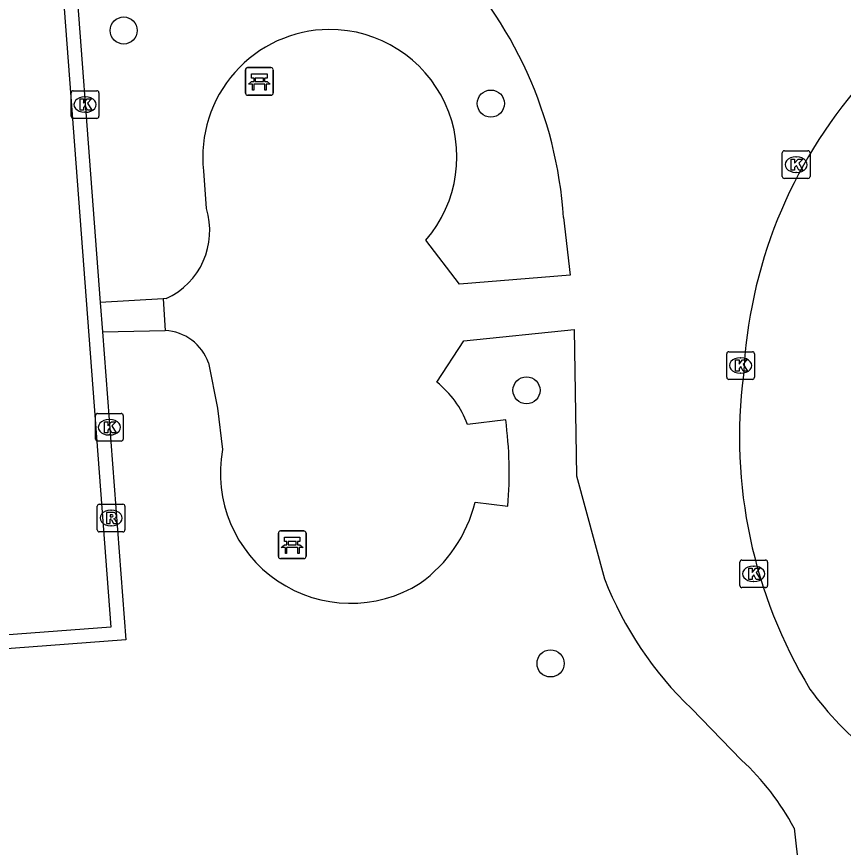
# Model space of a CAD drawing. Extents: x 160732 to 162105, y 387428 to 388479.
# Drawn here: x 160829 to 160858.88, y 387551.51 to 387581.55 of the extents above; entities that cross this region are included whole.
import ezdxf

# ---------------------------------------------------------------- set-up
doc = ezdxf.new("R2010")
doc.units = 0
for name, color, linetype in [('IMGEO_Bank', 7, 'Continuous'), ('IMGEO_Boom', 7, 'Continuous'), ('IMGEO_Kolk', 7, 'Continuous'), ('IMGEO_Rioolput', 7, 'Continuous'), ('IMGEO_Voetpad_op_trap', 7, 'Continuous'), ('IMGEO_Voetpad_open', 7, 'Continuous')]:
    doc.layers.add(name, color=color, linetype=linetype)

msp = doc.modelspace()

# ---------------------------------------------------------------- linework, layer by layer
at = {"layer": 'IMGEO_Bank'}
for p, q in [((160837.276, 387578.777), (160837.276, 387579.618)), ((160837.276, 387579.618), (160837.276, 387578.777)), ((160837.351, 387579.702), (160838.192, 387579.702)), ((160838.192, 387579.702), (160837.351, 387579.702)), ((160838.276, 387579.627), (160838.276, 387578.786)), ((160838.276, 387578.786), (160838.276, 387579.627)), ((160837.585, 387579.208), (160837.585, 387579.314)), ((160837.629, 387579.314), (160837.629, 387579.208)), ((160837.917, 387579.32), (160837.635, 387579.32)), ((160837.923, 387579.208), (160837.923, 387579.314)), ((160837.967, 387579.314), (160837.967, 387579.208)), ((160837.973, 387579.1), (160837.58, 387579.1)), ((160837.635, 387579.202), (160837.917, 387579.202)), ((160838.201, 387578.702), (160837.36, 387578.702)), ((160837.36, 387578.702), (160838.201, 387578.702)), ((160838.463, 387562.025), (160838.463, 387562.866)), ((160838.463, 387562.866), (160838.463, 387562.025)), ((160838.538, 387562.95), (160839.379, 387562.95)), ((160839.379, 387562.95), (160838.538, 387562.95)), ((160839.463, 387562.875), (160839.463, 387562.034)), ((160839.463, 387562.034), (160839.463, 387562.875)), ((160838.772, 387562.456), (160838.772, 387562.562)), ((160838.816, 387562.562), (160838.816, 387562.456)), ((160839.104, 387562.568), (160838.822, 387562.568)), ((160839.11, 387562.456), (160839.11, 387562.562)), ((160839.154, 387562.562), (160839.154, 387562.456)), ((160839.16, 387562.348), (160838.767, 387562.348)), ((160838.822, 387562.45), (160839.104, 387562.45)), ((160839.388, 387561.95), (160838.547, 387561.95)), ((160838.547, 387561.95), (160839.388, 387561.95))]:
    msp.add_line(p, q, dxfattribs=at)
for points in [[(160837.579, 387579.32), (160837.493, 387579.32), (160837.493, 387579.481), (160838.056, 387579.481), (160838.056, 387579.32), (160837.973, 387579.32)], [(160837.523, 387579.1), (160837.381, 387579.1), (160837.493, 387579.202), (160837.579, 387579.202)], [(160837.573, 387579.093), (160837.573, 387578.886), (160837.53, 387578.886), (160837.53, 387579.093)], [(160837.973, 387579.202), (160838.056, 387579.202), (160838.168, 387579.1), (160838.029, 387579.1)], [(160838.023, 387579.093), (160838.023, 387578.886), (160837.979, 387578.886), (160837.979, 387579.093)], [(160838.766, 387562.568), (160838.68, 387562.568), (160838.68, 387562.729), (160839.243, 387562.729), (160839.243, 387562.568), (160839.16, 387562.568)], [(160838.71, 387562.348), (160838.568, 387562.348), (160838.68, 387562.45), (160838.766, 387562.45)], [(160838.76, 387562.341), (160838.76, 387562.134), (160838.717, 387562.134), (160838.717, 387562.341)], [(160839.16, 387562.45), (160839.243, 387562.45), (160839.355, 387562.348), (160839.216, 387562.348)], [(160839.21, 387562.341), (160839.21, 387562.134), (160839.166, 387562.134), (160839.166, 387562.341)]]:
    msp.add_lwpolyline(points, dxfattribs=at)
for centre, radius, start, end in [((160837.354, 387579.624), 0.0779, 92.4484, 184.2845), ((160837.354, 387579.624), 0.0779, 92.4484, 184.2845), ((160838.198, 387579.624), 0.0779, 2.4484, 94.2845), ((160838.198, 387579.624), 0.0779, 2.4484, 94.2845), ((160837.578, 387579.313), 0.00671, 2.8957, 87.1043), ((160837.635, 387579.313), 0.00671, 92.8957, 177.1043), ((160837.917, 387579.313), 0.00671, 2.8957, 87.1043), ((160837.974, 387579.313), 0.00671, 92.8957, 177.1043), ((160837.523, 387579.093), 0.00671, 2.8957, 87.1043), ((160837.58, 387579.093), 0.00671, 92.8957, 177.1043), ((160837.578, 387579.209), 0.00671, 272.8957, 357.1043), ((160837.635, 387579.209), 0.00671, 182.8957, 267.1043), ((160837.917, 387579.209), 0.00671, 272.8957, 357.1043), ((160837.974, 387579.209), 0.00671, 182.8957, 267.1043), ((160837.972, 387579.093), 0.00671, 2.8957, 87.1043), ((160838.029, 387579.093), 0.00671, 92.8957, 177.1043), ((160837.354, 387578.78), 0.0779, 182.4484, 274.2845), ((160837.354, 387578.78), 0.0779, 182.4484, 274.2845), ((160838.198, 387578.78), 0.0779, 272.4484, 4.2845), ((160838.198, 387578.78), 0.0779, 272.4484, 4.2845), ((160838.541, 387562.872), 0.0779, 92.4484, 184.2845), ((160838.541, 387562.872), 0.0779, 92.4484, 184.2845), ((160839.385, 387562.872), 0.0779, 2.4484, 94.2845), ((160839.385, 387562.872), 0.0779, 2.4484, 94.2845), ((160838.765, 387562.561), 0.00671, 2.8957, 87.1043), ((160838.822, 387562.561), 0.00671, 92.8957, 177.1043), ((160839.104, 387562.561), 0.00671, 2.8957, 87.1043), ((160839.161, 387562.561), 0.00671, 92.8957, 177.1043), ((160838.71, 387562.341), 0.00671, 2.8957, 87.1043), ((160838.767, 387562.341), 0.00671, 92.8957, 177.1043), ((160838.765, 387562.457), 0.00671, 272.8957, 357.1043), ((160838.822, 387562.457), 0.00671, 182.8957, 267.1043), ((160839.104, 387562.457), 0.00671, 272.8957, 357.1043), ((160839.161, 387562.457), 0.00671, 182.8957, 267.1043), ((160839.159, 387562.341), 0.00671, 2.8957, 87.1043), ((160839.216, 387562.341), 0.00671, 92.8957, 177.1043), ((160838.541, 387562.028), 0.0779, 182.4484, 274.2845), ((160838.541, 387562.028), 0.0779, 182.4484, 274.2845), ((160839.385, 387562.028), 0.0779, 272.4484, 4.2845), ((160839.385, 387562.028), 0.0779, 272.4484, 4.2845)]:
    msp.add_arc(centre, radius, start, end, dxfattribs=at)
at = {"layer": 'IMGEO_Boom'}
for centre in [(160832.875, 387581.044), (160846.142, 387578.402), (160847.431, 387568.035), (160848.299, 387558.161)]:
    msp.add_circle(centre, 0.489, dxfattribs=at)
at = {"layer": 'IMGEO_Kolk'}
for p, q in [((160830.977, 387577.941), (160830.977, 387578.793)), ((160831.052, 387578.867), (160831.904, 387578.867)), ((160831.978, 387578.793), (160831.978, 387577.941)), ((160831.465, 387578.647), (160831.49, 387578.647)), ((160831.904, 387577.867), (160831.052, 387577.867)), ((160831.488, 387578.087), (160831.463, 387578.087)), ((160856.675, 387575.767), (160856.675, 387576.619)), ((160856.75, 387576.693), (160857.602, 387576.693)), ((160857.676, 387576.619), (160857.676, 387575.767)), ((160857.163, 387576.473), (160857.188, 387576.473)), ((160857.186, 387575.913), (160857.161, 387575.913)), ((160857.602, 387575.693), (160856.75, 387575.693)), ((160854.742, 387569.432), (160855.594, 387569.432)), ((160854.667, 387568.506), (160854.667, 387569.358)), ((160855.155, 387569.212), (160855.18, 387569.212)), ((160855.668, 387569.358), (160855.668, 387568.506)), ((160855.178, 387568.652), (160855.153, 387568.652)), ((160855.594, 387568.432), (160854.742, 387568.432)), ((160831.856, 387566.275), (160831.856, 387567.127)), ((160831.931, 387567.201), (160832.783, 387567.201)), ((160832.857, 387567.127), (160832.857, 387566.275)), ((160832.344, 387566.981), (160832.369, 387566.981)), ((160832.367, 387566.421), (160832.342, 387566.421)), ((160832.783, 387566.201), (160831.931, 387566.201)), ((160855.214, 387561.901), (160856.066, 387561.901)), ((160855.139, 387560.975), (160855.139, 387561.827)), ((160855.627, 387561.681), (160855.652, 387561.681)), ((160856.14, 387561.827), (160856.14, 387560.975)), ((160855.65, 387561.121), (160855.625, 387561.121)), ((160856.066, 387560.901), (160855.214, 387560.901))]:
    msp.add_line(p, q, dxfattribs=at)
for points in [[(160830.977, 387577.941), (160830.977, 387578.793)], [(160831.052, 387578.867), (160831.904, 387578.867)], [(160831.978, 387578.793), (160831.978, 387577.941)], [(160831.298, 387578.567), (160831.421, 387578.567), (160831.421, 387578.416), (160831.551, 387578.567), (160831.715, 387578.567), (160831.569, 387578.416), (160831.722, 387578.167), (160831.57, 387578.167), (160831.485, 387578.331), (160831.421, 387578.264), (160831.421, 387578.167), (160831.298, 387578.167), (160831.298, 387578.567)], [(160831.904, 387577.867), (160831.052, 387577.867)], [(160856.675, 387575.767), (160856.675, 387576.619)], [(160856.75, 387576.693), (160857.602, 387576.693)], [(160857.676, 387576.619), (160857.676, 387575.767)], [(160856.996, 387576.393), (160857.119, 387576.393), (160857.119, 387576.242), (160857.249, 387576.393), (160857.413, 387576.393), (160857.267, 387576.242), (160857.42, 387575.993), (160857.268, 387575.993), (160857.183, 387576.157), (160857.119, 387576.09), (160857.119, 387575.993), (160856.996, 387575.993), (160856.996, 387576.393)], [(160857.602, 387575.693), (160856.75, 387575.693)], [(160854.742, 387569.432), (160855.594, 387569.432)], [(160854.667, 387568.506), (160854.667, 387569.358)], [(160854.988, 387569.132), (160855.111, 387569.132), (160855.111, 387568.981), (160855.241, 387569.132), (160855.405, 387569.132), (160855.259, 387568.981), (160855.412, 387568.732), (160855.26, 387568.732), (160855.175, 387568.896), (160855.111, 387568.829), (160855.111, 387568.732), (160854.988, 387568.732), (160854.988, 387569.132)], [(160855.668, 387569.358), (160855.668, 387568.506)], [(160855.594, 387568.432), (160854.742, 387568.432)], [(160831.856, 387566.275), (160831.856, 387567.127)], [(160831.931, 387567.201), (160832.783, 387567.201)], [(160832.857, 387567.127), (160832.857, 387566.275)], [(160832.177, 387566.901), (160832.3, 387566.901), (160832.3, 387566.75), (160832.43, 387566.901), (160832.594, 387566.901), (160832.448, 387566.75), (160832.601, 387566.501), (160832.449, 387566.501), (160832.364, 387566.665), (160832.3, 387566.598), (160832.3, 387566.501), (160832.177, 387566.501), (160832.177, 387566.901)], [(160832.783, 387566.201), (160831.931, 387566.201)], [(160855.214, 387561.901), (160856.066, 387561.901)], [(160855.139, 387560.975), (160855.139, 387561.827)], [(160855.46, 387561.601), (160855.583, 387561.601), (160855.583, 387561.45), (160855.713, 387561.601), (160855.877, 387561.601), (160855.731, 387561.45), (160855.884, 387561.201), (160855.732, 387561.201), (160855.647, 387561.365), (160855.583, 387561.298), (160855.583, 387561.201), (160855.46, 387561.201), (160855.46, 387561.601)], [(160856.14, 387561.827), (160856.14, 387560.975)], [(160856.066, 387560.901), (160855.214, 387560.901)]]:
    msp.add_lwpolyline(points, dxfattribs=at)
for centre, start, end in [((160831.054, 387578.791), 91.552, 178.448), ((160831.054, 387578.791), 91.552, 178.448), ((160831.902, 387578.791), 1.552, 88.448), ((160831.902, 387578.791), 1.552, 88.448), ((160831.054, 387577.943), 181.552, 268.448), ((160831.054, 387577.943), 181.552, 268.448), ((160831.902, 387577.943), 271.552, 358.448), ((160831.902, 387577.943), 271.552, 358.448), ((160856.752, 387576.617), 91.552, 178.448), ((160856.752, 387576.617), 91.552, 178.448), ((160857.6, 387576.617), 1.552, 88.448), ((160857.6, 387576.617), 1.552, 88.448), ((160856.752, 387575.769), 181.552, 268.448), ((160856.752, 387575.769), 181.552, 268.448), ((160857.6, 387575.769), 271.552, 358.448), ((160857.6, 387575.769), 271.552, 358.448), ((160854.744, 387569.356), 91.552, 178.448), ((160854.744, 387569.356), 91.552, 178.448), ((160855.592, 387569.356), 1.552, 88.448), ((160855.592, 387569.356), 1.552, 88.448), ((160854.744, 387568.508), 181.552, 268.448), ((160854.744, 387568.508), 181.552, 268.448), ((160855.592, 387568.508), 271.552, 358.448), ((160855.592, 387568.508), 271.552, 358.448), ((160831.933, 387567.125), 91.552, 178.448), ((160831.933, 387567.125), 91.552, 178.448), ((160832.781, 387567.125), 1.552, 88.448), ((160832.781, 387567.125), 1.552, 88.448), ((160831.933, 387566.277), 181.552, 268.448), ((160831.933, 387566.277), 181.552, 268.448), ((160832.781, 387566.277), 271.552, 358.448), ((160832.781, 387566.277), 271.552, 358.448), ((160855.216, 387561.825), 91.552, 178.448), ((160855.216, 387561.825), 91.552, 178.448), ((160856.064, 387561.825), 1.552, 88.448), ((160856.064, 387561.825), 1.552, 88.448), ((160855.216, 387560.977), 181.552, 268.448), ((160855.216, 387560.977), 181.552, 268.448), ((160856.064, 387560.977), 271.552, 358.448), ((160856.064, 387560.977), 271.552, 358.448)]:
    msp.add_arc(centre, 0.0765, start, end, dxfattribs=at)
for centre, major_axis, ratio, start_param, end_param in [((160831.464, 387578.367), (-0.387, 0.002), 0.722429, 4.712389, 7.853982), ((160831.489, 387578.367), (-0.39, 0.002), 0.717154, 1.570796, 4.712389), ((160857.162, 387576.193), (-0.387, 0.002), 0.722429, 4.712389, 7.853982), ((160857.187, 387576.193), (-0.39, 0.002), 0.717154, 1.570796, 4.712389), ((160855.154, 387568.932), (-0.387, 0.002), 0.722429, 4.712389, 7.853982), ((160855.179, 387568.932), (-0.39, 0.002), 0.717154, 1.570796, 4.712389), ((160832.343, 387566.701), (-0.387, 0.002), 0.722429, 4.712389, 7.853982), ((160832.368, 387566.701), (-0.39, 0.002), 0.717154, 1.570796, 4.712389), ((160855.626, 387561.401), (-0.387, 0.002), 0.722429, 4.712389, 7.853982), ((160855.651, 387561.401), (-0.39, 0.002), 0.717154, 1.570796, 4.712389)]:
    msp.add_ellipse(centre, major_axis=major_axis, ratio=ratio, start_param=start_param, end_param=end_param, dxfattribs=at)
at = {"layer": 'IMGEO_Rioolput'}
for p, q in [((160831.918, 387562.992), (160831.918, 387563.844)), ((160831.993, 387563.918), (160832.845, 387563.918)), ((160832.406, 387563.698), (160832.431, 387563.698)), ((160832.919, 387563.844), (160832.919, 387562.992)), ((160832.429, 387563.138), (160832.404, 387563.138)), ((160832.845, 387562.918), (160831.993, 387562.918))]:
    msp.add_line(p, q, dxfattribs=at)
for points in [[(160831.918, 387562.992), (160831.918, 387563.844)], [(160831.993, 387563.918), (160832.845, 387563.918)], [(160832.919, 387563.844), (160832.919, 387562.992)], [(160832.507, 387563.616), (160832.255, 387563.618), (160832.255, 387563.218)], [(160832.433, 387563.537), (160832.379, 387563.537), (160832.379, 387563.456)], [(160832.379, 387563.456), (160832.431, 387563.456)], [(160832.255, 387563.218), (160832.379, 387563.218), (160832.379, 387563.38), (160832.39, 387563.38)], [(160832.437, 387563.351), (160832.508, 387563.218), (160832.648, 387563.218), (160832.583, 387563.344)], [(160832.845, 387562.918), (160831.993, 387562.918)]]:
    msp.add_lwpolyline(points, dxfattribs=at)
for centre, radius, start, end in [((160831.995, 387563.842), 0.0765, 91.552, 178.448), ((160831.995, 387563.842), 0.0765, 91.552, 178.448), ((160832.843, 387563.842), 0.0765, 1.552, 88.448), ((160832.843, 387563.842), 0.0765, 1.552, 88.448), ((160832.415, 387563.645), 0.19, 274.7715, 282.9687), ((160832.439, 387563.441), 0.0964, 77.0061, 93.1865), ((160832.453, 387563.498), 0.0378, 276.6634, 79.6772), ((160832.506, 387563.506), 0.109, 350.3612, 89.416), ((160832.504, 387563.506), 0.112, 277.5842, 350.9817), ((160832.389, 387563.327), 0.0533, 26.0293, 88.6989), ((160832.488, 387563.291), 0.108, 29.5134, 73.7905), ((160831.995, 387562.994), 0.0765, 181.552, 268.448), ((160831.995, 387562.994), 0.0765, 181.552, 268.448), ((160832.843, 387562.994), 0.0765, 271.552, 358.448), ((160832.843, 387562.994), 0.0765, 271.552, 358.448)]:
    msp.add_arc(centre, radius, start, end, dxfattribs=at)
for centre, major_axis, ratio, start_param, end_param in [((160832.405, 387563.418), (-0.387, 0.002), 0.722429, 4.712389, 7.853982), ((160832.43, 387563.418), (-0.39, 0.002), 0.717154, 1.570796, 4.712389)]:
    msp.add_ellipse(centre, major_axis=major_axis, ratio=ratio, start_param=start_param, end_param=end_param, dxfattribs=at)
at = {"layer": 'IMGEO_Voetpad_op_trap'}
for points in [[(160834.305, 387571.346), (160832.025, 387571.213)], [(160832.105, 387570.153), (160834.374, 387570.201)]]:
    msp.add_lwpolyline(points, dxfattribs=at)
at = {"layer": 'IMGEO_Voetpad_open'}
for points in [[(160829.698, 387595.431), (160832.408, 387559.477), (160814.738, 387558.146), (160811.376, 387594.053), (160829.698, 387595.431)], [(160832.105, 387570.153), (160832.945, 387559.016), (160814.286, 387557.61), (160810.831, 387594.513)], [(160830.855, 387586.738), (160832.025, 387571.213)], [(160835.759, 387575.967), (160835.86, 387574.612)], [(160848.768, 387574.282), (160849.005, 387572.204), (160845.009, 387571.87), (160843.795, 387573.462)], [(160832.025, 387571.213), (160832.105, 387570.153)], [(160834.405, 387571.352), (160834.305, 387571.346)], [(160834.305, 387571.346), (160834.374, 387570.201)], [(160844.192, 387568.328), (160845.168, 387569.827), (160849.15, 387570.236), (160849.234, 387564.942), (160850.249, 387561.218)], [(160835.941, 387569.028), (160836.267, 387567.392), (160836.444, 387565.892)], [(160846.678, 387566.968), (160845.297, 387566.805)], [(160845.573, 387563.989), (160846.754, 387563.852)], [(160853.395, 387556.528), (160855.204, 387554.666)], [(160857.103, 387552.21), (160858.297, 387541.559)]]:
    msp.add_lwpolyline(points, dxfattribs=at)
for centre, radius, start, end in [((160833.688, 387573.283), 15.113, 3.791, 45.0452), ((160840.333, 387576.478), 4.602, 90.5426, 186.377), ((160840.309, 387576.474), 4.607, 319.175, 90.2512), ((160872.546, 387567.755), 17.294, 138.8458, 177.2691), ((160833.291, 387573.804), 2.694, 294.442, 17.4538), ((160834.277, 387568.438), 1.765, 19.5158, 86.8498), ((160872.688, 387566.341), 17.56, 172.6776, 211.2407), ((160842, 387565.575), 3.519, 20.4539, 51.471), ((160832.48, 387565.063), 14.326, 355.1517, 7.6426), ((160841.075, 387565.045), 4.708, 169.6306, 302.2114), ((160840.621, 387565.213), 5.101, 305.5284, 346.1216), ((160862.351, 387565.936), 12.989, 201.2977, 226.4089), ((160867.364, 387564.236), 11.954, 215.8551, 247.7383), ((160848.84, 387547.783), 9.374, 28.1802, 47.2428)]:
    msp.add_arc(centre, radius, start, end, dxfattribs=at)

doc.saveas('drawing.dxf')
